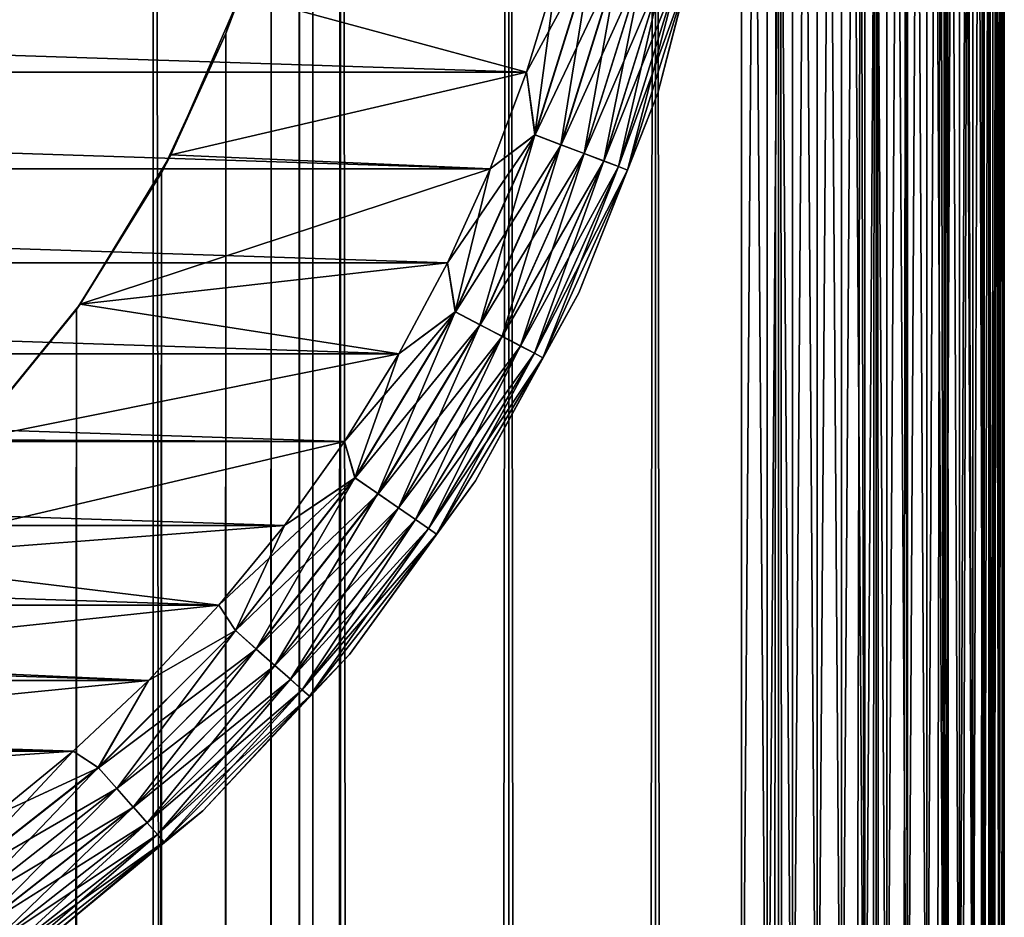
# Model space of a CAD drawing. Extents: x -265 to 265, y 0 to 1027.
# Tile 380 of 396: x 257.51 to 265, y 989.71 to 996.54. Entities that reach past the tile are written whole.
import ezdxf

# ---------------------------------------------------------------- set-up
doc = ezdxf.new("R2010")
doc.units = 0
doc.header["$LTSCALE"] = 65.185185
for name, color, linetype in [('1', 7, 'CONTINUOUS'), ('15', 7, 'CONTINUOUS'), ('17', 7, 'CONTINUOUS'), ('247', 7, 'CONTINUOUS'), ('248', 7, 'CONTINUOUS'), ('254', 7, 'CONTINUOUS'), ('257', 7, 'CONTINUOUS'), ('258', 7, 'CONTINUOUS'), ('262', 7, 'CONTINUOUS'), ('266', 7, 'CONTINUOUS'), ('270', 7, 'CONTINUOUS'), ('4', 7, 'CONTINUOUS'), ('8', 7, 'CONTINUOUS')]:
    doc.layers.add(name, color=color, linetype=linetype)

msp = doc.modelspace()

# ---------------------------------------------------------------- linework, layer by layer
at = {"layer": '1', "color": 7, "linetype": 'CONTINUOUS'}
for points in [[(265, 987, 17), (265, 1013, 17), (265, 987, 23), (265, 987, 17)], [(265, 987, 23), (265, 1013, 17), (265, 1013, 23), (265, 987, 23)]]:
    msp.add_3dface(points, dxfattribs=at)
at = {"layer": '15', "color": 7, "linetype": 'CONTINUOUS'}
for points in [[(263, 1013.3, 25), (263, 986.7, 25), (263.1945, 986.7014, 24.9905), (263, 1013.3, 25)], [(263, 1013.3, 25), (263.1945, 986.7014, 24.9905), (263.1945, 1013.2986, 24.9905), (263, 1013.3, 25)], [(263.1945, 986.7014, 24.9905), (263.3875, 986.7057, 24.9621), (263.1945, 1013.2986, 24.9905), (263.1945, 986.7014, 24.9905)], [(263.1945, 1013.2986, 24.9905), (263.3875, 986.7057, 24.9621), (263.3875, 1013.2943, 24.9621), (263.1945, 1013.2986, 24.9905)], [(263.3875, 986.7057, 24.9621), (263.5768, 986.7127, 24.915), (263.3875, 1013.2943, 24.9621), (263.3875, 986.7057, 24.9621)], [(263.3875, 1013.2943, 24.9621), (263.5768, 986.7127, 24.915), (263.5768, 1013.2873, 24.915), (263.3875, 1013.2943, 24.9621)], [(263.5768, 986.7127, 24.915), (263.7608, 986.7226, 24.8497), (263.5768, 1013.2873, 24.915), (263.5768, 986.7127, 24.915)], [(263.5768, 1013.2873, 24.915), (263.7608, 986.7226, 24.8497), (263.7608, 1013.2774, 24.8497), (263.5768, 1013.2873, 24.915)], [(263.7608, 986.7226, 24.8497), (263.9377, 986.735, 24.7666), (263.7608, 1013.2774, 24.8497), (263.7608, 986.7226, 24.8497)], [(263.7608, 1013.2774, 24.8497), (263.9377, 986.735, 24.7666), (263.8774, 1013.2696, 24.7973), (263.7608, 1013.2774, 24.8497)], [(263.8774, 1013.2696, 24.7973), (263.9377, 986.735, 24.7666), (263.9377, 1013.265, 24.7666), (263.8774, 1013.2696, 24.7973)], [(263.9377, 986.735, 24.7666), (264.1058, 986.75, 24.6665), (263.9377, 1013.265, 24.7666), (263.9377, 986.735, 24.7666)], [(263.9377, 1013.265, 24.7666), (264.1058, 986.75, 24.6665), (264.1058, 1013.25, 24.6665), (263.9377, 1013.265, 24.7666)], [(264.1058, 986.75, 24.6665), (264.2635, 986.7675, 24.5503), (264.1058, 1013.25, 24.6665), (264.1058, 986.75, 24.6665)], [(264.1058, 1013.25, 24.6665), (264.2635, 986.7675, 24.5503), (264.2346, 1013.236, 24.5734), (264.1058, 1013.25, 24.6665)], [(264.2346, 1013.236, 24.5734), (264.2635, 986.7675, 24.5503), (264.2635, 1013.2325, 24.5503), (264.2346, 1013.236, 24.5734)], [(264.2635, 986.7675, 24.5503), (264.4093, 986.7871, 24.4191), (264.2635, 1013.2325, 24.5503), (264.2635, 986.7675, 24.5503)], [(264.2635, 1013.2325, 24.5503), (264.4093, 986.7871, 24.4191), (264.4093, 1013.2129, 24.4191), (264.2635, 1013.2325, 24.5503)], [(264.4093, 986.7871, 24.4191), (264.5417, 986.8089, 24.274), (264.4093, 1013.2129, 24.4191), (264.4093, 986.7871, 24.4191)], [(264.4093, 1013.2129, 24.4191), (264.5417, 986.8089, 24.274), (264.4889, 1013.2003, 24.3353), (264.4093, 1013.2129, 24.4191)], [(264.4889, 1013.2003, 24.3353), (264.5417, 986.8089, 24.274), (264.5417, 1013.1911, 24.274), (264.4889, 1013.2003, 24.3353)], [(264.5417, 986.8089, 24.274), (264.6594, 986.8325, 24.1164), (264.5417, 1013.1911, 24.274), (264.5417, 986.8089, 24.274)], [(264.5417, 1013.1911, 24.274), (264.6594, 986.8325, 24.1164), (264.6594, 1013.1675, 24.1164), (264.5417, 1013.1911, 24.274)], [(264.6594, 986.8325, 24.1164), (264.7611, 986.8578, 23.9478), (264.6594, 1013.1675, 24.1164), (264.6594, 986.8325, 24.1164)], [(264.6594, 1013.1675, 24.1164), (264.7611, 986.8578, 23.9478), (264.681, 1013.1625, 24.0837), (264.6594, 1013.1675, 24.1164)], [(264.681, 1013.1625, 24.0837), (264.7611, 986.8578, 23.9478), (264.7611, 1013.1422, 23.9478), (264.681, 1013.1625, 24.0837)], [(264.7611, 986.8578, 23.9478), (264.8459, 986.8845, 23.7698), (264.7611, 1013.1422, 23.9478), (264.7611, 986.8578, 23.9478)], [(264.7611, 1013.1422, 23.9478), (264.8459, 986.8845, 23.7698), (264.8232, 1013.1233, 23.8221), (264.7611, 1013.1422, 23.9478)], [(264.8232, 1013.1233, 23.8221), (264.8459, 986.8845, 23.7698), (264.8459, 1013.1155, 23.7698), (264.8232, 1013.1233, 23.8221)], [(264.8459, 986.8845, 23.7698), (264.9128, 986.9124, 23.5842), (264.8459, 1013.1155, 23.7698), (264.8459, 986.8845, 23.7698)], [(264.8459, 1013.1155, 23.7698), (264.9128, 986.9124, 23.5842), (264.9128, 1013.0876, 23.5842), (264.8459, 1013.1155, 23.7698)], [(264.9128, 986.9124, 23.5842), (264.9611, 986.9411, 23.3927), (264.9128, 1013.0876, 23.5842), (264.9128, 986.9124, 23.5842)], [(264.9128, 1013.0876, 23.5842), (264.9611, 986.9411, 23.3927), (264.9222, 1013.0828, 23.5523), (264.9128, 1013.0876, 23.5842)], [(264.9222, 1013.0828, 23.5523), (264.9611, 986.9411, 23.3927), (264.9611, 1013.0589, 23.3927), (264.9222, 1013.0828, 23.5523)], [(264.9611, 986.9411, 23.3927), (264.9902, 986.9704, 23.1973), (264.9611, 1013.0589, 23.3927), (264.9611, 986.9411, 23.3927)], [(264.9611, 1013.0589, 23.3927), (264.9902, 986.9704, 23.1973), (264.9807, 1013.0416, 23.2774), (264.9611, 1013.0589, 23.3927)], [(264.9807, 1013.0416, 23.2774), (264.9902, 986.9704, 23.1973), (264.9902, 1013.0296, 23.1973), (264.9807, 1013.0416, 23.2774)], [(265, 987, 23), (265, 1013, 23), (264.9902, 1013.0296, 23.1973), (265, 987, 23)], [(264.9902, 986.9704, 23.1973), (265, 987, 23), (264.9902, 1013.0296, 23.1973), (264.9902, 986.9704, 23.1973)]]:
    msp.add_3dface(points, dxfattribs=at)
at = {"layer": '17', "color": 7, "linetype": 'CONTINUOUS'}
for points in [[(263, 986.7, 15), (263, 1013.3, 15), (263.1945, 1013.2986, 15.0095), (263, 986.7, 15)], [(263.1945, 986.7014, 15.0095), (263, 986.7, 15), (263.1945, 1013.2986, 15.0095), (263.1945, 986.7014, 15.0095)], [(263.3875, 1013.2943, 15.0379), (263.1945, 986.7014, 15.0095), (263.1945, 1013.2986, 15.0095), (263.3875, 1013.2943, 15.0379)], [(263.3875, 986.7057, 15.0379), (263.1945, 986.7014, 15.0095), (263.3875, 1013.2943, 15.0379), (263.3875, 986.7057, 15.0379)], [(263.5768, 1013.2873, 15.085), (263.3875, 986.7057, 15.0379), (263.3875, 1013.2943, 15.0379), (263.5768, 1013.2873, 15.085)], [(263.5768, 986.7127, 15.085), (263.3875, 986.7057, 15.0379), (263.5768, 1013.2873, 15.085), (263.5768, 986.7127, 15.085)], [(263.7608, 1013.2774, 15.1503), (263.5768, 986.7127, 15.085), (263.5768, 1013.2873, 15.085), (263.7608, 1013.2774, 15.1503)], [(263.7608, 986.7226, 15.1503), (263.5768, 986.7127, 15.085), (263.7608, 1013.2774, 15.1503), (263.7608, 986.7226, 15.1503)], [(263.9377, 1013.265, 15.2334), (263.7608, 986.7226, 15.1503), (263.7608, 1013.2774, 15.1503), (263.9377, 1013.265, 15.2334)], [(263.8774, 986.7304, 15.2027), (263.7608, 986.7226, 15.1503), (263.9377, 1013.265, 15.2334), (263.8774, 986.7304, 15.2027)], [(263.9377, 986.735, 15.2334), (263.8774, 986.7304, 15.2027), (263.9377, 1013.265, 15.2334), (263.9377, 986.735, 15.2334)], [(264.1058, 1013.25, 15.3335), (263.9377, 986.735, 15.2334), (263.9377, 1013.265, 15.2334), (264.1058, 1013.25, 15.3335)], [(264.1058, 986.75, 15.3335), (263.9377, 986.735, 15.2334), (264.1058, 1013.25, 15.3335), (264.1058, 986.75, 15.3335)], [(264.2635, 1013.2325, 15.4497), (264.1058, 986.75, 15.3335), (264.1058, 1013.25, 15.3335), (264.2635, 1013.2325, 15.4497)], [(264.2346, 986.764, 15.4266), (264.1058, 986.75, 15.3335), (264.2635, 1013.2325, 15.4497), (264.2346, 986.764, 15.4266)], [(264.2635, 986.7675, 15.4497), (264.2346, 986.764, 15.4266), (264.2635, 1013.2325, 15.4497), (264.2635, 986.7675, 15.4497)], [(264.4093, 1013.2129, 15.5809), (264.2635, 986.7675, 15.4497), (264.2635, 1013.2325, 15.4497), (264.4093, 1013.2129, 15.5809)], [(264.4093, 986.7871, 15.5809), (264.2635, 986.7675, 15.4497), (264.4093, 1013.2129, 15.5809), (264.4093, 986.7871, 15.5809)], [(264.5417, 1013.1911, 15.726), (264.4093, 986.7871, 15.5809), (264.4093, 1013.2129, 15.5809), (264.5417, 1013.1911, 15.726)], [(264.4889, 986.7997, 15.6647), (264.4093, 986.7871, 15.5809), (264.5417, 1013.1911, 15.726), (264.4889, 986.7997, 15.6647)], [(264.5417, 986.8089, 15.726), (264.4889, 986.7997, 15.6647), (264.5417, 1013.1911, 15.726), (264.5417, 986.8089, 15.726)], [(264.6594, 1013.1675, 15.8836), (264.5417, 986.8089, 15.726), (264.5417, 1013.1911, 15.726), (264.6594, 1013.1675, 15.8836)], [(264.6594, 986.8325, 15.8836), (264.5417, 986.8089, 15.726), (264.6594, 1013.1675, 15.8836), (264.6594, 986.8325, 15.8836)], [(264.7611, 1013.1422, 16.0522), (264.6594, 986.8325, 15.8836), (264.6594, 1013.1675, 15.8836), (264.7611, 1013.1422, 16.0522)], [(264.681, 986.8375, 15.9163), (264.6594, 986.8325, 15.8836), (264.7611, 1013.1422, 16.0522), (264.681, 986.8375, 15.9163)], [(264.7611, 986.8578, 16.0522), (264.681, 986.8375, 15.9163), (264.7611, 1013.1422, 16.0522), (264.7611, 986.8578, 16.0522)], [(264.8459, 1013.1155, 16.2302), (264.7611, 986.8578, 16.0522), (264.7611, 1013.1422, 16.0522), (264.8459, 1013.1155, 16.2302)], [(264.8232, 986.8767, 16.1779), (264.7611, 986.8578, 16.0522), (264.8459, 1013.1155, 16.2302), (264.8232, 986.8767, 16.1779)], [(264.8459, 986.8845, 16.2302), (264.8232, 986.8767, 16.1779), (264.8459, 1013.1155, 16.2302), (264.8459, 986.8845, 16.2302)], [(264.9128, 1013.0876, 16.4158), (264.8459, 986.8845, 16.2302), (264.8459, 1013.1155, 16.2302), (264.9128, 1013.0876, 16.4158)], [(264.9128, 986.9124, 16.4158), (264.8459, 986.8845, 16.2302), (264.9128, 1013.0876, 16.4158), (264.9128, 986.9124, 16.4158)], [(264.9611, 1013.0589, 16.6073), (264.9128, 986.9124, 16.4158), (264.9128, 1013.0876, 16.4158), (264.9611, 1013.0589, 16.6073)], [(264.9222, 986.9172, 16.4477), (264.9128, 986.9124, 16.4158), (264.9611, 1013.0589, 16.6073), (264.9222, 986.9172, 16.4477)], [(264.9611, 986.9411, 16.6073), (264.9222, 986.9172, 16.4477), (264.9611, 1013.0589, 16.6073), (264.9611, 986.9411, 16.6073)], [(264.9902, 1013.0296, 16.8027), (264.9611, 986.9411, 16.6073), (264.9611, 1013.0589, 16.6073), (264.9902, 1013.0296, 16.8027)], [(264.9807, 986.9584, 16.7226), (264.9611, 986.9411, 16.6073), (264.9902, 1013.0296, 16.8027), (264.9807, 986.9584, 16.7226)], [(264.9902, 986.9704, 16.8027), (264.9807, 986.9584, 16.7226), (264.9902, 1013.0296, 16.8027), (264.9902, 986.9704, 16.8027)], [(265, 1013, 17), (264.9902, 986.9704, 16.8027), (264.9902, 1013.0296, 16.8027), (265, 1013, 17)], [(265, 1013, 17), (265, 987, 17), (264.9902, 986.9704, 16.8027), (265, 1013, 17)]]:
    msp.add_3dface(points, dxfattribs=at)
at = {"layer": '247', "color": 7, "linetype": 'CONTINUOUS'}
for points in [[(256.9708, 1, 13.2818), (258.521, 1, 12.3448), (256.9708, 1019, 13.2818), (256.9708, 1, 13.2818)], [(256.9708, 1019, 13.2818), (258.521, 1, 12.3448), (258.521, 1019, 12.3448), (256.9708, 1019, 13.2818)], [(258.521, 1, 12.3448), (259.9468, 1, 11.2277), (258.521, 1019, 12.3448), (258.521, 1, 12.3448)], [(258.521, 1019, 12.3448), (259.9468, 1, 11.2277), (259.9468, 1019, 11.2277), (258.521, 1019, 12.3448)], [(259.9468, 1, 11.2277), (261.2277, 1, 9.9468), (259.9468, 1019, 11.2277), (259.9468, 1, 11.2277)], [(259.9468, 1019, 11.2277), (261.2277, 1, 9.9468), (261.2277, 1019, 9.9468), (259.9468, 1019, 11.2277)], [(261.2277, 1, 9.9468), (262.3448, 1, 8.521), (261.2277, 1019, 9.9468), (261.2277, 1, 9.9468)], [(261.2277, 1019, 9.9468), (262.3448, 1, 8.521), (262.3448, 1019, 8.521), (261.2277, 1019, 9.9468)], [(262.3448, 1, 8.521), (263.2818, 1, 6.9708), (262.3448, 1019, 8.521), (262.3448, 1, 8.521)], [(262.3448, 1019, 8.521), (263.2818, 1, 6.9708), (263.2818, 1019, 6.9708), (262.3448, 1019, 8.521)], [(263.2818, 1, 6.9708), (264.0252, 1, 5.3191), (263.2818, 1019, 6.9708), (263.2818, 1, 6.9708)], [(263.2818, 1019, 6.9708), (264.0252, 1, 5.3191), (264.0252, 1019, 5.3191), (263.2818, 1019, 6.9708)], [(264.0252, 1, 5.3191), (264.5641, 1, 3.5897), (264.0252, 1019, 5.3191), (264.0252, 1, 5.3191)], [(264.0252, 1019, 5.3191), (264.5641, 1, 3.5897), (264.5641, 1019, 3.5897), (264.0252, 1019, 5.3191)], [(264.5641, 1, 3.5897), (264.8906, 1, 1.8081), (264.5641, 1019, 3.5897), (264.5641, 1, 3.5897)], [(264.5641, 1019, 3.5897), (264.8906, 1, 1.8081), (264.8906, 1019, 1.8081), (264.5641, 1019, 3.5897)], [(264.8906, 1, 1.8081), (265, 1), (264.8906, 1019, 1.8081), (264.8906, 1, 1.8081)], [(264.8906, 1019, 1.8081), (265, 1), (265, 1019), (264.8906, 1019, 1.8081)]]:
    msp.add_3dface(points, dxfattribs=at)
at = {"layer": '248', "color": 7, "linetype": 'CONTINUOUS'}
for points in [[(259.7374, 999.5037, -11.4098), (259.9468, 1019, -11.2277), (259.7374, 20.4964, -11.4098), (259.7374, 999.5037, -11.4098)], [(259.9468, 1019, -11.2277), (259.9468, 1, -11.2277), (259.7374, 20.4964, -11.4098), (259.9468, 1019, -11.2277)], [(261.2277, 1, -9.9468), (259.9468, 1, -11.2277), (261.2277, 1019, -9.9468), (261.2277, 1, -9.9468)], [(261.2277, 1019, -9.9468), (259.9468, 1, -11.2277), (259.9468, 1019, -11.2277), (261.2277, 1019, -9.9468)], [(262.3448, 1, -8.521), (261.2277, 1, -9.9468), (262.3448, 1019, -8.521), (262.3448, 1, -8.521)], [(262.3448, 1019, -8.521), (261.2277, 1, -9.9468), (261.2277, 1019, -9.9468), (262.3448, 1019, -8.521)], [(263.2818, 1, -6.9708), (262.3448, 1, -8.521), (263.2818, 1019, -6.9708), (263.2818, 1, -6.9708)], [(263.2818, 1019, -6.9708), (262.3448, 1, -8.521), (262.3448, 1019, -8.521), (263.2818, 1019, -6.9708)], [(264.0252, 1, -5.3191), (263.2818, 1, -6.9708), (264.0252, 1019, -5.3191), (264.0252, 1, -5.3191)], [(264.0252, 1019, -5.3191), (263.2818, 1, -6.9708), (263.2818, 1019, -6.9708), (264.0252, 1019, -5.3191)], [(264.5641, 1, -3.5897), (264.0252, 1, -5.3191), (264.5641, 1019, -3.5897), (264.5641, 1, -3.5897)], [(264.5641, 1019, -3.5897), (264.0252, 1, -5.3191), (264.0252, 1019, -5.3191), (264.5641, 1019, -3.5897)], [(264.8906, 1, -1.8081), (264.5641, 1, -3.5897), (264.8906, 1019, -1.8081), (264.8906, 1, -1.8081)], [(264.8906, 1019, -1.8081), (264.5641, 1, -3.5897), (264.5641, 1019, -3.5897), (264.8906, 1019, -1.8081)], [(265, 1019), (265, 1), (264.8906, 1, -1.8081), (265, 1019)], [(265, 1019), (264.8906, 1, -1.8081), (264.8906, 1019, -1.8081), (265, 1019)], [(259.6344, 998.5033, -11.4969), (259.7374, 999.5037, -11.4098), (259.6344, 21.4968, -11.4969), (259.6344, 998.5033, -11.4969)], [(259.6344, 21.4968, -11.4969), (259.7374, 999.5037, -11.4098), (259.7374, 20.4964, -11.4098), (259.6344, 21.4968, -11.4969)], [(259.4194, 997.4827, -11.6737), (259.6344, 998.5033, -11.4969), (259.4194, 22.5174, -11.6737), (259.4194, 997.4827, -11.6737)], [(259.4194, 22.5174, -11.6737), (259.6344, 998.5033, -11.4969), (259.6344, 21.4968, -11.4969), (259.4194, 22.5174, -11.6737)], [(259.0757, 996.4372, -11.9428), (259.4194, 997.4827, -11.6737), (259.0757, 23.5629, -11.9428), (259.0757, 996.4372, -11.9428)], [(259.0757, 23.5629, -11.9428), (259.4194, 997.4827, -11.6737), (259.4194, 22.5174, -11.6737), (259.0757, 23.5629, -11.9428)], [(258.5848, 995.378, -12.3004), (259.0757, 996.4372, -11.9428), (258.5848, 24.622, -12.3004), (258.5848, 995.378, -12.3004)], [(258.5848, 24.622, -12.3004), (259.0757, 996.4372, -11.9428), (259.0757, 23.5629, -11.9428), (258.5848, 24.622, -12.3004)], [(257.9382, 994.339, -12.7273), (258.5848, 995.378, -12.3004), (257.9382, 25.6611, -12.7273), (257.9382, 994.339, -12.7273)], [(257.9382, 25.6611, -12.7273), (258.5848, 995.378, -12.3004), (258.5848, 24.622, -12.3004), (257.9382, 25.6611, -12.7273)], [(257.1481, 993.3692, -13.1873), (257.9382, 994.339, -12.7273), (257.1481, 26.6308, -13.1873), (257.1481, 993.3692, -13.1873)], [(257.1481, 26.6308, -13.1873), (257.9382, 994.339, -12.7273), (257.9382, 25.6611, -12.7273), (257.1481, 26.6308, -13.1873)]]:
    msp.add_3dface(points, dxfattribs=at)
at = {"layer": '254', "color": 7, "linetype": 'CONTINUOUS'}
for points in [[(259.4194, 997.4827, -11.6737), (259.0757, 996.4372, -11.9428), (259.187, 996.7349, -25), (259.4194, 997.4827, -11.6737)], [(259.187, 996.7349, -25), (259.0757, 996.4372, -11.9428), (258.6569, 995.5144, -25), (259.187, 996.7349, -25)], [(259.0757, 996.4372, -11.9428), (258.5848, 995.378, -12.3004), (258.6569, 995.5144, -25), (259.0757, 996.4372, -11.9428)], [(258.6569, 995.5144, -25), (258.5848, 995.378, -12.3004), (257.9655, 994.3774, -25), (258.6569, 995.5144, -25)], [(258.5848, 995.378, -12.3004), (257.9382, 994.339, -12.7273), (257.9655, 994.3774, -25), (258.5848, 995.378, -12.3004)], [(257.9655, 994.3774, -25), (257.1481, 993.3692, -13.1873), (257.1256, 993.3451, -25), (257.9655, 994.3774, -25)], [(257.9382, 994.339, -12.7273), (257.1481, 993.3692, -13.1873), (257.9655, 994.3774, -25), (257.9382, 994.339, -12.7273)]]:
    msp.add_3dface(points, dxfattribs=at)
at = {"layer": '257', "color": 7, "linetype": 'CONTINUOUS'}
for points in [[(261.5911, 996.8942, -25), (259.187, 996.7349, -25), (261.3632, 996.1427, -25), (261.5911, 996.8942, -25)], [(259.187, 996.7349, -25), (258.6569, 995.5144, -25), (261.3632, 996.1427, -25), (259.187, 996.7349, -25)], [(261.3632, 996.1427, -25), (258.6569, 995.5144, -25), (261.0865, 995.4078, -25), (261.3632, 996.1427, -25)], [(258.6569, 995.5144, -25), (257.9655, 994.3774, -25), (261.0865, 995.4078, -25), (258.6569, 995.5144, -25)], [(261.0865, 995.4078, -25), (257.9655, 994.3774, -25), (260.7625, 994.6925, -25), (261.0865, 995.4078, -25)], [(260.7625, 994.6925, -25), (257.9655, 994.3774, -25), (260.3923, 994, -25), (260.7625, 994.6925, -25)], [(257.9655, 994.3774, -25), (257.1256, 993.3451, -25), (260.3923, 994, -25), (257.9655, 994.3774, -25)], [(260.3923, 994, -25), (257.1256, 993.3451, -25), (259.9776, 993.3331, -25), (260.3923, 994, -25)], [(257.1256, 993.3451, -25), (256.1531, 992.4368, -25), (259.9776, 993.3331, -25), (257.1256, 993.3451, -25)], [(259.9776, 993.3331, -25), (256.1531, 992.4368, -25), (259.5202, 992.6948, -25), (259.9776, 993.3331, -25)], [(259.5202, 992.6948, -25), (256.1531, 992.4368, -25), (259.0221, 992.0878, -25), (259.5202, 992.6948, -25)], [(256.1531, 992.4368, -25), (255.0659, 991.6694, -25), (259.0221, 992.0878, -25), (256.1531, 992.4368, -25)], [(259.0221, 992.0878, -25), (255.0659, 991.6694, -25), (258.4853, 991.5147, -25), (259.0221, 992.0878, -25)], [(255.0659, 991.6694, -25), (253.8844, 991.0572, -25), (258.4853, 991.5147, -25), (255.0659, 991.6694, -25)], [(258.4853, 991.5147, -25), (253.8844, 991.0572, -25), (257.9121, 990.9779, -25), (258.4853, 991.5147, -25)], [(253.8844, 991.0572, -25), (252.6305, 990.6116, -25), (257.9121, 990.9779, -25), (253.8844, 991.0572, -25)], [(257.9121, 990.9779, -25), (252.6305, 990.6116, -25), (257.3051, 990.4797, -25), (257.9121, 990.9779, -25)]]:
    msp.add_3dface(points, dxfattribs=at)
at = {"layer": '258', "color": 7, "linetype": 'CONTINUOUS'}
for points in [[(238.6368, 996.1427, -75), (238.4089, 996.8942, -75), (261.3632, 996.1427, -75), (238.6368, 996.1427, -75)], [(261.3632, 996.1427, -75), (238.4089, 996.8942, -75), (261.5911, 996.8942, -75), (261.3632, 996.1427, -75)], [(238.9135, 995.4078, -75), (238.6368, 996.1427, -75), (261.0865, 995.4078, -75), (238.9135, 995.4078, -75)], [(261.0865, 995.4078, -75), (238.6368, 996.1427, -75), (261.3632, 996.1427, -75), (261.0865, 995.4078, -75)], [(239.2375, 994.6925, -75), (238.9135, 995.4078, -75), (260.7625, 994.6925, -75), (239.2375, 994.6925, -75)], [(260.7625, 994.6925, -75), (238.9135, 995.4078, -75), (261.0865, 995.4078, -75), (260.7625, 994.6925, -75)], [(239.6077, 994, -75), (239.2375, 994.6925, -75), (260.3923, 994, -75), (239.6077, 994, -75)], [(260.3923, 994, -75), (239.2375, 994.6925, -75), (260.7625, 994.6925, -75), (260.3923, 994, -75)], [(240.0224, 993.3331, -75), (239.6077, 994, -75), (259.9776, 993.3331, -75), (240.0224, 993.3331, -75)], [(259.9776, 993.3331, -75), (239.6077, 994, -75), (260.3923, 994, -75), (259.9776, 993.3331, -75)], [(240.4798, 992.6948, -75), (240.0224, 993.3331, -75), (259.5202, 992.6948, -75), (240.4798, 992.6948, -75)], [(259.5202, 992.6948, -75), (240.0224, 993.3331, -75), (259.9776, 993.3331, -75), (259.5202, 992.6948, -75)], [(240.9779, 992.0878, -75), (240.4798, 992.6948, -75), (259.0221, 992.0878, -75), (240.9779, 992.0878, -75)], [(259.0221, 992.0878, -75), (240.4798, 992.6948, -75), (259.5202, 992.6948, -75), (259.0221, 992.0878, -75)], [(241.5147, 991.5147, -75), (240.9779, 992.0878, -75), (258.4853, 991.5147, -75), (241.5147, 991.5147, -75)], [(258.4853, 991.5147, -75), (240.9779, 992.0878, -75), (259.0221, 992.0878, -75), (258.4853, 991.5147, -75)], [(242.0879, 990.9779, -75), (241.5147, 991.5147, -75), (257.9121, 990.9779, -75), (242.0879, 990.9779, -75)], [(257.9121, 990.9779, -75), (241.5147, 991.5147, -75), (258.4853, 991.5147, -75), (257.9121, 990.9779, -75)], [(257.3051, 990.4797, -75), (242.0879, 990.9779, -75), (257.9121, 990.9779, -75), (257.3051, 990.4797, -75)]]:
    msp.add_3dface(points, dxfattribs=at)
at = {"layer": '262', "color": 7, "linetype": 'CONTINUOUS'}
for points in [[(262.3637, 995.9828, -74), (262.7697, 997.564, -74), (262.3637, 995.9828, -26), (262.3637, 995.9828, -74)], [(262.3637, 995.9828, -26), (262.7697, 997.564, -74), (262.7697, 997.564, -26), (262.3637, 995.9828, -26)], [(261.7628, 994.4649, -74), (262.3637, 995.9828, -74), (261.7628, 994.4649, -26), (261.7628, 994.4649, -74)], [(261.7628, 994.4649, -26), (262.3637, 995.9828, -74), (262.3637, 995.9828, -26), (261.7628, 994.4649, -26)], [(260.9763, 993.0343, -74), (261.7628, 994.4649, -74), (260.9763, 993.0343, -26), (260.9763, 993.0343, -74)], [(260.9763, 993.0343, -26), (261.7628, 994.4649, -74), (261.7628, 994.4649, -26), (260.9763, 993.0343, -26)], [(260.0167, 991.7135, -74), (260.9763, 993.0343, -74), (260.0167, 991.7135, -26), (260.0167, 991.7135, -74)], [(260.0167, 991.7135, -26), (260.9763, 993.0343, -74), (260.9763, 993.0343, -26), (260.0167, 991.7135, -26)], [(258.8991, 990.5234, -74), (260.0167, 991.7135, -74), (258.8991, 990.5234, -26), (258.8991, 990.5234, -74)], [(258.8991, 990.5234, -26), (260.0167, 991.7135, -74), (260.0167, 991.7135, -26), (258.8991, 990.5234, -26)], [(257.6412, 989.4828, -74), (258.8991, 990.5234, -74), (257.6412, 989.4828, -26), (257.6412, 989.4828, -74)], [(257.6412, 989.4828, -26), (258.8991, 990.5234, -74), (258.8991, 990.5234, -26), (257.6412, 989.4828, -26)]]:
    msp.add_3dface(points, dxfattribs=at)
at = {"layer": '266', "color": 7, "linetype": 'CONTINUOUS'}
for points in [[(262.7697, 997.564, -74), (262.3637, 995.9828, -74), (262.5979, 996.8949, -74.2225), (262.7697, 997.564, -74)], [(261.4272, 995.6662, -74.9752), (261.5911, 996.8942, -75), (261.8663, 997.0752, -74.9752), (261.4272, 995.6662, -74.9752)], [(261.4272, 995.6662, -74.9752), (261.8663, 997.0752, -74.9752), (261.6251, 995.5912, -74.9014), (261.4272, 995.6662, -74.9752)], [(261.6251, 995.5912, -74.9014), (261.8663, 997.0752, -74.9752), (262.0718, 997.0246, -74.9014), (261.6251, 995.5912, -74.9014)], [(261.6251, 995.5912, -74.9014), (262.0718, 997.0246, -74.9014), (261.8027, 995.5238, -74.7823), (261.6251, 995.5912, -74.9014)], [(261.8027, 995.5238, -74.7823), (262.0718, 997.0246, -74.9014), (262.2562, 996.9791, -74.7823), (261.8027, 995.5238, -74.7823)], [(261.8027, 995.5238, -74.7823), (262.2562, 996.9791, -74.7823), (261.951, 995.4676, -74.6238), (261.8027, 995.5238, -74.7823)], [(261.951, 995.4676, -74.6238), (262.2562, 996.9791, -74.7823), (262.4101, 996.9412, -74.6238), (261.951, 995.4676, -74.6238)], [(261.951, 995.4676, -74.6238), (262.4101, 996.9412, -74.6238), (262.0625, 995.4253, -74.4341), (261.951, 995.4676, -74.6238)], [(262.0625, 995.4253, -74.4341), (262.4101, 996.9412, -74.6238), (262.526, 996.9126, -74.4341), (262.0625, 995.4253, -74.4341)], [(261.3632, 996.1427, -75), (261.5911, 996.8942, -75), (261.4272, 995.6662, -74.9752), (261.3632, 996.1427, -75)], [(262.0625, 995.4253, -74.4341), (262.526, 996.9126, -74.4341), (262.1318, 995.399, -74.2225), (262.0625, 995.4253, -74.4341)], [(262.1318, 995.399, -74.2225), (262.526, 996.9126, -74.4341), (262.5979, 996.8949, -74.2225), (262.1318, 995.399, -74.2225)], [(262.3637, 995.9828, -74), (262.1318, 995.399, -74.2225), (262.5979, 996.8949, -74.2225), (262.3637, 995.9828, -74)], [(261.0865, 995.4078, -75), (261.3632, 996.1427, -75), (261.4272, 995.6662, -74.9752), (261.0865, 995.4078, -75)], [(262.3637, 995.9828, -74), (261.7628, 994.4649, -74), (262.1318, 995.399, -74.2225), (262.3637, 995.9828, -74)], [(260.8215, 994.3204, -74.9752), (261.0865, 995.4078, -75), (261.4272, 995.6662, -74.9752), (260.8215, 994.3204, -74.9752)], [(260.8215, 994.3204, -74.9752), (261.4272, 995.6662, -74.9752), (261.0089, 994.2221, -74.9014), (260.8215, 994.3204, -74.9752)], [(261.0089, 994.2221, -74.9014), (261.4272, 995.6662, -74.9752), (261.6251, 995.5912, -74.9014), (261.0089, 994.2221, -74.9014)], [(261.0089, 994.2221, -74.9014), (261.6251, 995.5912, -74.9014), (261.1771, 994.1338, -74.7823), (261.0089, 994.2221, -74.9014)], [(261.1771, 994.1338, -74.7823), (261.6251, 995.5912, -74.9014), (261.8027, 995.5238, -74.7823), (261.1771, 994.1338, -74.7823)], [(261.1771, 994.1338, -74.7823), (261.8027, 995.5238, -74.7823), (261.3175, 994.0601, -74.6238), (261.1771, 994.1338, -74.7823)], [(261.3175, 994.0601, -74.6238), (261.8027, 995.5238, -74.7823), (261.951, 995.4676, -74.6238), (261.3175, 994.0601, -74.6238)], [(261.3175, 994.0601, -74.6238), (261.951, 995.4676, -74.6238), (261.4232, 994.0047, -74.4341), (261.3175, 994.0601, -74.6238)], [(261.4232, 994.0047, -74.4341), (261.951, 995.4676, -74.6238), (262.0625, 995.4253, -74.4341), (261.4232, 994.0047, -74.4341)], [(260.7625, 994.6925, -75), (261.0865, 995.4078, -75), (260.8215, 994.3204, -74.9752), (260.7625, 994.6925, -75)], [(261.4232, 994.0047, -74.4341), (262.0625, 995.4253, -74.4341), (261.4887, 993.9703, -74.2225), (261.4232, 994.0047, -74.4341)], [(261.4887, 993.9703, -74.2225), (262.0625, 995.4253, -74.4341), (262.1318, 995.399, -74.2225), (261.4887, 993.9703, -74.2225)], [(261.7628, 994.4649, -74), (261.4887, 993.9703, -74.2225), (262.1318, 995.399, -74.2225), (261.7628, 994.4649, -74)], [(260.3923, 994, -75), (260.7625, 994.6925, -75), (260.8215, 994.3204, -74.9752), (260.3923, 994, -75)], [(261.7628, 994.4649, -74), (260.9763, 993.0343, -74), (261.4887, 993.9703, -74.2225), (261.7628, 994.4649, -74)], [(260.058, 993.0574, -74.9752), (260.3923, 994, -75), (260.8215, 994.3204, -74.9752), (260.058, 993.0574, -74.9752)], [(260.058, 993.0574, -74.9752), (260.8215, 994.3204, -74.9752), (260.2322, 992.9372, -74.9014), (260.058, 993.0574, -74.9752)], [(260.2322, 992.9372, -74.9014), (260.8215, 994.3204, -74.9752), (261.0089, 994.2221, -74.9014), (260.2322, 992.9372, -74.9014)], [(260.2322, 992.9372, -74.9014), (261.0089, 994.2221, -74.9014), (260.3885, 992.8293, -74.7823), (260.2322, 992.9372, -74.9014)], [(260.3885, 992.8293, -74.7823), (261.0089, 994.2221, -74.9014), (261.1771, 994.1338, -74.7823), (260.3885, 992.8293, -74.7823)], [(260.3885, 992.8293, -74.7823), (261.1771, 994.1338, -74.7823), (260.519, 992.7393, -74.6238), (260.3885, 992.8293, -74.7823)], [(260.519, 992.7393, -74.6238), (261.1771, 994.1338, -74.7823), (261.3175, 994.0601, -74.6238), (260.519, 992.7393, -74.6238)], [(260.519, 992.7393, -74.6238), (261.3175, 994.0601, -74.6238), (260.6172, 992.6715, -74.4341), (260.519, 992.7393, -74.6238)], [(260.6172, 992.6715, -74.4341), (261.3175, 994.0601, -74.6238), (261.4232, 994.0047, -74.4341), (260.6172, 992.6715, -74.4341)], [(259.9776, 993.3331, -75), (260.3923, 994, -75), (260.058, 993.0574, -74.9752), (259.9776, 993.3331, -75)], [(260.6172, 992.6715, -74.4341), (261.4232, 994.0047, -74.4341), (260.6782, 992.6294, -74.2225), (260.6172, 992.6715, -74.4341)], [(260.6782, 992.6294, -74.2225), (261.4232, 994.0047, -74.4341), (261.4887, 993.9703, -74.2225), (260.6782, 992.6294, -74.2225)], [(260.9763, 993.0343, -74), (260.6782, 992.6294, -74.2225), (261.4887, 993.9703, -74.2225), (260.9763, 993.0343, -74)], [(259.5202, 992.6948, -75), (259.9776, 993.3331, -75), (260.058, 993.0574, -74.9752), (259.5202, 992.6948, -75)], [(259.1479, 991.8957, -74.9752), (259.5202, 992.6948, -75), (260.058, 993.0574, -74.9752), (259.1479, 991.8957, -74.9752)], [(259.1479, 991.8957, -74.9752), (260.058, 993.0574, -74.9752), (259.3063, 991.7553, -74.9014), (259.1479, 991.8957, -74.9752)], [(259.3063, 991.7553, -74.9014), (260.058, 993.0574, -74.9752), (260.2322, 992.9372, -74.9014), (259.3063, 991.7553, -74.9014)], [(260.9763, 993.0343, -74), (260.0167, 991.7135, -74), (260.6782, 992.6294, -74.2225), (260.9763, 993.0343, -74)], [(259.3063, 991.7553, -74.9014), (260.2322, 992.9372, -74.9014), (259.4484, 991.6294, -74.7823), (259.3063, 991.7553, -74.9014)], [(259.4484, 991.6294, -74.7823), (260.2322, 992.9372, -74.9014), (260.3885, 992.8293, -74.7823), (259.4484, 991.6294, -74.7823)], [(259.4484, 991.6294, -74.7823), (260.3885, 992.8293, -74.7823), (259.5671, 991.5243, -74.6238), (259.4484, 991.6294, -74.7823)], [(259.5671, 991.5243, -74.6238), (260.3885, 992.8293, -74.7823), (260.519, 992.7393, -74.6238), (259.5671, 991.5243, -74.6238)], [(259.5671, 991.5243, -74.6238), (260.519, 992.7393, -74.6238), (259.6564, 991.4451, -74.4341), (259.5671, 991.5243, -74.6238)], [(259.6564, 991.4451, -74.4341), (260.519, 992.7393, -74.6238), (260.6172, 992.6715, -74.4341), (259.6564, 991.4451, -74.4341)], [(259.0221, 992.0878, -75), (259.5202, 992.6948, -75), (259.1479, 991.8957, -74.9752), (259.0221, 992.0878, -75)], [(259.6564, 991.4451, -74.4341), (260.6172, 992.6715, -74.4341), (259.7119, 991.396, -74.2225), (259.6564, 991.4451, -74.4341)], [(259.7119, 991.396, -74.2225), (260.6172, 992.6715, -74.4341), (260.6782, 992.6294, -74.2225), (259.7119, 991.396, -74.2225)], [(260.0167, 991.7135, -74), (259.7119, 991.396, -74.2225), (260.6782, 992.6294, -74.2225), (260.0167, 991.7135, -74)], [(258.4853, 991.5147, -75), (259.0221, 992.0878, -75), (259.1479, 991.8957, -74.9752), (258.4853, 991.5147, -75)], [(258.1043, 990.8521, -74.9752), (258.4853, 991.5147, -75), (259.1479, 991.8957, -74.9752), (258.1043, 990.8521, -74.9752)], [(258.1043, 990.8521, -74.9752), (259.1479, 991.8957, -74.9752), (258.2447, 990.6937, -74.9014), (258.1043, 990.8521, -74.9752)], [(258.2447, 990.6937, -74.9014), (259.1479, 991.8957, -74.9752), (259.3063, 991.7553, -74.9014), (258.2447, 990.6937, -74.9014)], [(258.2447, 990.6937, -74.9014), (259.3063, 991.7553, -74.9014), (258.3706, 990.5516, -74.7823), (258.2447, 990.6937, -74.9014)], [(258.3706, 990.5516, -74.7823), (259.3063, 991.7553, -74.9014), (259.4484, 991.6294, -74.7823), (258.3706, 990.5516, -74.7823)], [(260.0167, 991.7135, -74), (258.8991, 990.5234, -74), (259.7119, 991.396, -74.2225), (260.0167, 991.7135, -74)], [(258.3706, 990.5516, -74.7823), (259.4484, 991.6294, -74.7823), (258.4757, 990.4329, -74.6238), (258.3706, 990.5516, -74.7823)], [(258.4757, 990.4329, -74.6238), (259.4484, 991.6294, -74.7823), (259.5671, 991.5243, -74.6238), (258.4757, 990.4329, -74.6238)], [(257.9121, 990.9779, -75), (258.4853, 991.5147, -75), (258.1043, 990.8521, -74.9752), (257.9121, 990.9779, -75)], [(258.4757, 990.4329, -74.6238), (259.5671, 991.5243, -74.6238), (258.5549, 990.3436, -74.4341), (258.4757, 990.4329, -74.6238)], [(258.5549, 990.3436, -74.4341), (259.5671, 991.5243, -74.6238), (259.6564, 991.4451, -74.4341), (258.5549, 990.3436, -74.4341)], [(258.5549, 990.3436, -74.4341), (259.6564, 991.4451, -74.4341), (258.604, 990.2881, -74.2225), (258.5549, 990.3436, -74.4341)], [(258.604, 990.2881, -74.2225), (259.6564, 991.4451, -74.4341), (259.7119, 991.396, -74.2225), (258.604, 990.2881, -74.2225)], [(258.8991, 990.5234, -74), (258.604, 990.2881, -74.2225), (259.7119, 991.396, -74.2225), (258.8991, 990.5234, -74)], [(257.3051, 990.4797, -75), (257.9121, 990.9779, -75), (256.9426, 989.942, -74.9752), (257.3051, 990.4797, -75)], [(256.9426, 989.942, -74.9752), (257.9121, 990.9779, -75), (258.1043, 990.8521, -74.9752), (256.9426, 989.942, -74.9752)], [(256.9426, 989.942, -74.9752), (258.1043, 990.8521, -74.9752), (257.0628, 989.7678, -74.9014), (256.9426, 989.942, -74.9752)], [(257.0628, 989.7678, -74.9014), (258.1043, 990.8521, -74.9752), (258.2447, 990.6937, -74.9014), (257.0628, 989.7678, -74.9014)], [(257.0628, 989.7678, -74.9014), (258.2447, 990.6937, -74.9014), (257.1707, 989.6115, -74.7823), (257.0628, 989.7678, -74.9014)], [(257.1707, 989.6115, -74.7823), (258.2447, 990.6937, -74.9014), (258.3706, 990.5516, -74.7823), (257.1707, 989.6115, -74.7823)], [(257.1707, 989.6115, -74.7823), (258.3706, 990.5516, -74.7823), (257.2607, 989.481, -74.6238), (257.1707, 989.6115, -74.7823)], [(257.2607, 989.481, -74.6238), (258.3706, 990.5516, -74.7823), (258.4757, 990.4329, -74.6238), (257.2607, 989.481, -74.6238)], [(258.8991, 990.5234, -74), (257.6412, 989.4828, -74), (258.604, 990.2881, -74.2225), (258.8991, 990.5234, -74)], [(257.2607, 989.481, -74.6238), (258.4757, 990.4329, -74.6238), (257.3285, 989.3828, -74.4341), (257.2607, 989.481, -74.6238)], [(257.3285, 989.3828, -74.4341), (258.4757, 990.4329, -74.6238), (258.5549, 990.3436, -74.4341), (257.3285, 989.3828, -74.4341)], [(257.3285, 989.3828, -74.4341), (258.5549, 990.3436, -74.4341), (257.3706, 989.3218, -74.2225), (257.3285, 989.3828, -74.4341)], [(257.3706, 989.3218, -74.2225), (258.5549, 990.3436, -74.4341), (258.604, 990.2881, -74.2225), (257.3706, 989.3218, -74.2225)], [(257.6412, 989.4828, -74), (257.3706, 989.3218, -74.2225), (258.604, 990.2881, -74.2225), (257.6412, 989.4828, -74)]]:
    msp.add_3dface(points, dxfattribs=at)
at = {"layer": '270', "color": 7, "linetype": 'CONTINUOUS'}
for points in [[(262.3637, 995.9828, -26), (262.7697, 997.564, -26), (262.5981, 996.8948, -25.7786), (262.3637, 995.9828, -26)], [(261.5911, 996.8942, -25), (261.3632, 996.1427, -25), (261.8674, 997.075, -25.0251), (261.5911, 996.8942, -25)], [(261.8674, 997.075, -25.0251), (261.3632, 996.1427, -25), (261.4283, 995.6658, -25.0251), (261.8674, 997.075, -25.0251)], [(261.8674, 997.075, -25.0251), (261.4283, 995.6658, -25.0251), (262.0728, 997.0243, -25.0991), (261.8674, 997.075, -25.0251)], [(262.0728, 997.0243, -25.0991), (261.4283, 995.6658, -25.0251), (261.6261, 995.5908, -25.0991), (262.0728, 997.0243, -25.0991)], [(262.0728, 997.0243, -25.0991), (261.6261, 995.5908, -25.0991), (262.257, 996.9789, -25.2184), (262.0728, 997.0243, -25.0991)], [(262.257, 996.9789, -25.2184), (261.6261, 995.5908, -25.0991), (261.8035, 995.5235, -25.2184), (262.257, 996.9789, -25.2184)], [(262.257, 996.9789, -25.2184), (261.8035, 995.5235, -25.2184), (262.4108, 996.941, -25.377), (262.257, 996.9789, -25.2184)], [(262.4108, 996.941, -25.377), (261.8035, 995.5235, -25.2184), (261.9516, 995.4674, -25.377), (262.4108, 996.941, -25.377)], [(262.4108, 996.941, -25.377), (261.9516, 995.4674, -25.377), (262.5265, 996.9125, -25.5669), (262.4108, 996.941, -25.377)], [(262.5265, 996.9125, -25.5669), (261.9516, 995.4674, -25.377), (262.063, 995.4251, -25.5669), (262.5265, 996.9125, -25.5669)], [(262.5265, 996.9125, -25.5669), (262.063, 995.4251, -25.5669), (262.5981, 996.8948, -25.7786), (262.5265, 996.9125, -25.5669)], [(262.5981, 996.8948, -25.7786), (262.063, 995.4251, -25.5669), (262.132, 995.3989, -25.7786), (262.5981, 996.8948, -25.7786)], [(262.3637, 995.9828, -26), (262.5981, 996.8948, -25.7786), (262.132, 995.3989, -25.7786), (262.3637, 995.9828, -26)], [(261.3632, 996.1427, -25), (261.0865, 995.4078, -25), (261.4283, 995.6658, -25.0251), (261.3632, 996.1427, -25)], [(261.7628, 994.4649, -26), (262.3637, 995.9828, -26), (262.132, 995.3989, -25.7786), (261.7628, 994.4649, -26)], [(261.0865, 995.4078, -25), (260.7625, 994.6925, -25), (261.4283, 995.6658, -25.0251), (261.0865, 995.4078, -25)], [(261.4283, 995.6658, -25.0251), (260.7625, 994.6925, -25), (260.8225, 994.3199, -25.0251), (261.4283, 995.6658, -25.0251)], [(261.4283, 995.6658, -25.0251), (260.8225, 994.3199, -25.0251), (261.6261, 995.5908, -25.0991), (261.4283, 995.6658, -25.0251)], [(261.6261, 995.5908, -25.0991), (260.8225, 994.3199, -25.0251), (261.0098, 994.2216, -25.0991), (261.6261, 995.5908, -25.0991)], [(261.6261, 995.5908, -25.0991), (261.0098, 994.2216, -25.0991), (261.8035, 995.5235, -25.2184), (261.6261, 995.5908, -25.0991)], [(261.8035, 995.5235, -25.2184), (261.0098, 994.2216, -25.0991), (261.1779, 994.1334, -25.2184), (261.8035, 995.5235, -25.2184)], [(261.8035, 995.5235, -25.2184), (261.1779, 994.1334, -25.2184), (261.9516, 995.4674, -25.377), (261.8035, 995.5235, -25.2184)], [(261.9516, 995.4674, -25.377), (261.1779, 994.1334, -25.2184), (261.3181, 994.0598, -25.377), (261.9516, 995.4674, -25.377)], [(261.9516, 995.4674, -25.377), (261.3181, 994.0598, -25.377), (262.063, 995.4251, -25.5669), (261.9516, 995.4674, -25.377)], [(262.063, 995.4251, -25.5669), (261.3181, 994.0598, -25.377), (261.4236, 994.0044, -25.5669), (262.063, 995.4251, -25.5669)], [(262.063, 995.4251, -25.5669), (261.4236, 994.0044, -25.5669), (262.132, 995.3989, -25.7786), (262.063, 995.4251, -25.5669)], [(262.132, 995.3989, -25.7786), (261.4236, 994.0044, -25.5669), (261.4889, 993.9701, -25.7786), (262.132, 995.3989, -25.7786)], [(261.7628, 994.4649, -26), (262.132, 995.3989, -25.7786), (261.4889, 993.9701, -25.7786), (261.7628, 994.4649, -26)], [(260.7625, 994.6925, -25), (260.3923, 994, -25), (260.8225, 994.3199, -25.0251), (260.7625, 994.6925, -25)], [(260.9763, 993.0343, -26), (261.7628, 994.4649, -26), (261.4889, 993.9701, -25.7786), (260.9763, 993.0343, -26)], [(260.3923, 994, -25), (259.9776, 993.3331, -25), (260.8225, 994.3199, -25.0251), (260.3923, 994, -25)], [(260.8225, 994.3199, -25.0251), (259.9776, 993.3331, -25), (260.0589, 993.0568, -25.0251), (260.8225, 994.3199, -25.0251)], [(260.8225, 994.3199, -25.0251), (260.0589, 993.0568, -25.0251), (261.0098, 994.2216, -25.0991), (260.8225, 994.3199, -25.0251)], [(261.0098, 994.2216, -25.0991), (260.0589, 993.0568, -25.0251), (260.2331, 992.9366, -25.0991), (261.0098, 994.2216, -25.0991)], [(261.0098, 994.2216, -25.0991), (260.2331, 992.9366, -25.0991), (261.1779, 994.1334, -25.2184), (261.0098, 994.2216, -25.0991)], [(261.1779, 994.1334, -25.2184), (260.2331, 992.9366, -25.0991), (260.3892, 992.8288, -25.2184), (261.1779, 994.1334, -25.2184)], [(261.1779, 994.1334, -25.2184), (260.3892, 992.8288, -25.2184), (261.3181, 994.0598, -25.377), (261.1779, 994.1334, -25.2184)], [(261.3181, 994.0598, -25.377), (260.3892, 992.8288, -25.2184), (260.5196, 992.7389, -25.377), (261.3181, 994.0598, -25.377)], [(261.3181, 994.0598, -25.377), (260.5196, 992.7389, -25.377), (261.4236, 994.0044, -25.5669), (261.3181, 994.0598, -25.377)], [(261.4236, 994.0044, -25.5669), (260.5196, 992.7389, -25.377), (260.6176, 992.6712, -25.5669), (261.4236, 994.0044, -25.5669)], [(261.4236, 994.0044, -25.5669), (260.6176, 992.6712, -25.5669), (261.4889, 993.9701, -25.7786), (261.4236, 994.0044, -25.5669)], [(261.4889, 993.9701, -25.7786), (260.6176, 992.6712, -25.5669), (260.6784, 992.6293, -25.7786), (261.4889, 993.9701, -25.7786)], [(260.9763, 993.0343, -26), (261.4889, 993.9701, -25.7786), (260.6784, 992.6293, -25.7786), (260.9763, 993.0343, -26)], [(259.9776, 993.3331, -25), (259.5202, 992.6948, -25), (260.0589, 993.0568, -25.0251), (259.9776, 993.3331, -25)], [(259.5202, 992.6948, -25), (259.0221, 992.0878, -25), (260.0589, 993.0568, -25.0251), (259.5202, 992.6948, -25)], [(260.0589, 993.0568, -25.0251), (259.0221, 992.0878, -25), (259.1487, 991.895, -25.0251), (260.0589, 993.0568, -25.0251)], [(260.0589, 993.0568, -25.0251), (259.1487, 991.895, -25.0251), (260.2331, 992.9366, -25.0991), (260.0589, 993.0568, -25.0251)], [(260.0167, 991.7135, -26), (260.9763, 993.0343, -26), (260.6784, 992.6293, -25.7786), (260.0167, 991.7135, -26)], [(260.2331, 992.9366, -25.0991), (259.1487, 991.895, -25.0251), (259.307, 991.7547, -25.0991), (260.2331, 992.9366, -25.0991)], [(260.2331, 992.9366, -25.0991), (259.307, 991.7547, -25.0991), (260.3892, 992.8288, -25.2184), (260.2331, 992.9366, -25.0991)], [(260.3892, 992.8288, -25.2184), (259.307, 991.7547, -25.0991), (259.4491, 991.6288, -25.2184), (260.3892, 992.8288, -25.2184)], [(260.3892, 992.8288, -25.2184), (259.4491, 991.6288, -25.2184), (260.5196, 992.7389, -25.377), (260.3892, 992.8288, -25.2184)], [(260.5196, 992.7389, -25.377), (259.4491, 991.6288, -25.2184), (259.5677, 991.5238, -25.377), (260.5196, 992.7389, -25.377)], [(260.5196, 992.7389, -25.377), (259.5677, 991.5238, -25.377), (260.6176, 992.6712, -25.5669), (260.5196, 992.7389, -25.377)], [(260.6176, 992.6712, -25.5669), (259.5677, 991.5238, -25.377), (259.6568, 991.4448, -25.5669), (260.6176, 992.6712, -25.5669)], [(260.6176, 992.6712, -25.5669), (259.6568, 991.4448, -25.5669), (260.6784, 992.6293, -25.7786), (260.6176, 992.6712, -25.5669)], [(260.6784, 992.6293, -25.7786), (259.6568, 991.4448, -25.5669), (259.7121, 991.3959, -25.7786), (260.6784, 992.6293, -25.7786)], [(260.0167, 991.7135, -26), (260.6784, 992.6293, -25.7786), (259.7121, 991.3959, -25.7786), (260.0167, 991.7135, -26)], [(259.0221, 992.0878, -25), (258.4853, 991.5147, -25), (259.1487, 991.895, -25.0251), (259.0221, 992.0878, -25)], [(259.1487, 991.895, -25.0251), (258.4853, 991.5147, -25), (258.105, 990.8513, -25.0251), (259.1487, 991.895, -25.0251)], [(259.1487, 991.895, -25.0251), (258.105, 990.8513, -25.0251), (259.307, 991.7547, -25.0991), (259.1487, 991.895, -25.0251)], [(259.307, 991.7547, -25.0991), (258.105, 990.8513, -25.0251), (258.2453, 990.693, -25.0991), (259.307, 991.7547, -25.0991)], [(259.307, 991.7547, -25.0991), (258.2453, 990.693, -25.0991), (259.4491, 991.6288, -25.2184), (259.307, 991.7547, -25.0991)], [(258.8991, 990.5234, -26), (260.0167, 991.7135, -26), (259.7121, 991.3959, -25.7786), (258.8991, 990.5234, -26)], [(259.4491, 991.6288, -25.2184), (258.2453, 990.693, -25.0991), (258.3712, 990.5509, -25.2184), (259.4491, 991.6288, -25.2184)], [(259.4491, 991.6288, -25.2184), (258.3712, 990.5509, -25.2184), (259.5677, 991.5238, -25.377), (259.4491, 991.6288, -25.2184)], [(258.4853, 991.5147, -25), (257.9121, 990.9779, -25), (258.105, 990.8513, -25.0251), (258.4853, 991.5147, -25)], [(259.5677, 991.5238, -25.377), (258.3712, 990.5509, -25.2184), (258.4762, 990.4323, -25.377), (259.5677, 991.5238, -25.377)], [(259.5677, 991.5238, -25.377), (258.4762, 990.4323, -25.377), (259.6568, 991.4448, -25.5669), (259.5677, 991.5238, -25.377)], [(259.6568, 991.4448, -25.5669), (258.4762, 990.4323, -25.377), (258.5552, 990.3432, -25.5669), (259.6568, 991.4448, -25.5669)], [(259.6568, 991.4448, -25.5669), (258.5552, 990.3432, -25.5669), (259.7121, 991.3959, -25.7786), (259.6568, 991.4448, -25.5669)], [(259.7121, 991.3959, -25.7786), (258.5552, 990.3432, -25.5669), (258.6041, 990.2879, -25.7786), (259.7121, 991.3959, -25.7786)], [(258.8991, 990.5234, -26), (259.7121, 991.3959, -25.7786), (258.6041, 990.2879, -25.7786), (258.8991, 990.5234, -26)], [(257.9121, 990.9779, -25), (257.3051, 990.4797, -25), (258.105, 990.8513, -25.0251), (257.9121, 990.9779, -25)], [(258.105, 990.8513, -25.0251), (257.3051, 990.4797, -25), (256.9432, 989.9411, -25.0251), (258.105, 990.8513, -25.0251)], [(258.105, 990.8513, -25.0251), (256.9432, 989.9411, -25.0251), (258.2453, 990.693, -25.0991), (258.105, 990.8513, -25.0251)], [(258.2453, 990.693, -25.0991), (256.9432, 989.9411, -25.0251), (257.0634, 989.7669, -25.0991), (258.2453, 990.693, -25.0991)], [(258.2453, 990.693, -25.0991), (257.0634, 989.7669, -25.0991), (258.3712, 990.5509, -25.2184), (258.2453, 990.693, -25.0991)], [(258.3712, 990.5509, -25.2184), (257.0634, 989.7669, -25.0991), (257.1712, 989.6108, -25.2184), (258.3712, 990.5509, -25.2184)], [(258.3712, 990.5509, -25.2184), (257.1712, 989.6108, -25.2184), (258.4762, 990.4323, -25.377), (258.3712, 990.5509, -25.2184)], [(257.6412, 989.4828, -26), (258.8991, 990.5234, -26), (258.6041, 990.2879, -25.7786), (257.6412, 989.4828, -26)], [(258.4762, 990.4323, -25.377), (257.1712, 989.6108, -25.2184), (257.2611, 989.4804, -25.377), (258.4762, 990.4323, -25.377)], [(258.4762, 990.4323, -25.377), (257.2611, 989.4804, -25.377), (258.5552, 990.3432, -25.5669), (258.4762, 990.4323, -25.377)], [(258.5552, 990.3432, -25.5669), (257.2611, 989.4804, -25.377), (257.3288, 989.3824, -25.5669), (258.5552, 990.3432, -25.5669)], [(258.5552, 990.3432, -25.5669), (257.3288, 989.3824, -25.5669), (258.6041, 990.2879, -25.7786), (258.5552, 990.3432, -25.5669)], [(258.6041, 990.2879, -25.7786), (257.3288, 989.3824, -25.5669), (257.3707, 989.3216, -25.7786), (258.6041, 990.2879, -25.7786)], [(257.6412, 989.4828, -26), (258.6041, 990.2879, -25.7786), (257.3707, 989.3216, -25.7786), (257.6412, 989.4828, -26)]]:
    msp.add_3dface(points, dxfattribs=at)
at = {"layer": '4', "color": 7, "linetype": 'CONTINUOUS'}
for points in [[(-263, 1013.3, 15), (263, 1013.3, 15), (-263, 986.7, 15), (-263, 1013.3, 15)], [(-263, 986.7, 15), (263, 1013.3, 15), (263, 986.7, 15), (-263, 986.7, 15)]]:
    msp.add_3dface(points, dxfattribs=at)
at = {"layer": '8', "color": 7, "linetype": 'CONTINUOUS'}
for points in [[(-263, 986.7, 25), (263, 986.7, 25), (-263, 1013.3, 25), (-263, 986.7, 25)], [(-263, 1013.3, 25), (263, 986.7, 25), (263, 1013.3, 25), (-263, 1013.3, 25)]]:
    msp.add_3dface(points, dxfattribs=at)

doc.saveas('drawing.dxf')
